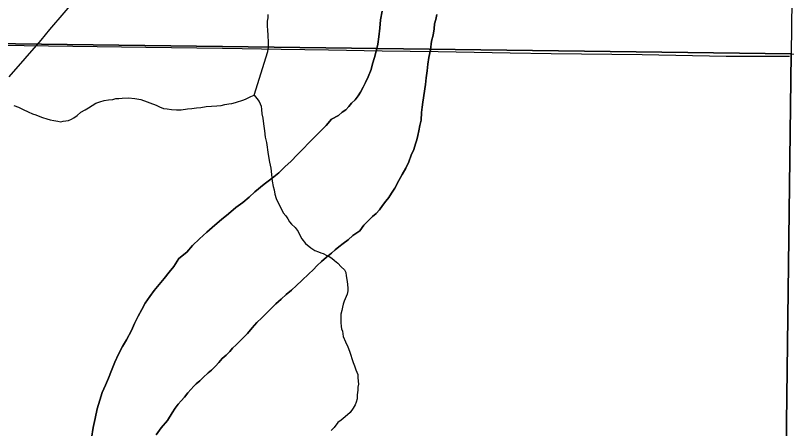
# Model space of a CAD drawing. Extents: x 2.4 to 73.1, y 4.5 to 25.6.
# Drawn here: x 45.2828 to 45.586, y 22.9675 to 23.13 of the extents above; entities that cross this region are included whole.
import ezdxf

# ---------------------------------------------------------------- set-up
doc = ezdxf.new("R2010")
doc.units = 0
for name, color, linetype in [('GM_X_Major_River', 7, 'Continuous'), ('GM_X_Minor_River', 7, 'Continuous'), ('GM_X_Section', 7, 'Continuous'), ('GM_X_State_Route', 7, 'Continuous'), ('GM_X_Township_Road', 7, 'Continuous')]:
    doc.layers.add(name, color=color, linetype=linetype)

msp = doc.modelspace()

# ---------------------------------------------------------------- linework, layer by layer
at = {"layer": 'GM_X_Major_River'}
for points in [[(45.33817, 22.96505), (45.34011, 22.96787), (45.34263, 22.97068), (45.34439, 22.97369), (45.34556, 22.97557), (45.34673, 22.97707), (45.34789, 22.97838), (45.34924, 22.97988), (45.3506, 22.98157), (45.35176, 22.98288), (45.35292, 22.98419), (45.35389, 22.98513), (45.35524, 22.98625), (45.35659, 22.98756), (45.35852, 22.98943), (45.35987, 22.99054), (45.36142, 22.99204), (45.36277, 22.99354), (45.36412, 22.99504), (45.36567, 22.99634), (45.36702, 22.99784), (45.36818, 22.99915), (45.36953, 23.00046), (45.37398, 23.00495), (45.37592, 23.0072), (45.37766, 23.00926), (45.37959, 23.01113), (45.38133, 23.01281), (45.38326, 23.01468), (45.38519, 23.01655), (45.38732, 23.01842), (45.38925, 23.02029), (45.39137, 23.02196), (45.3933, 23.02383), (45.39542, 23.0257), (45.39812, 23.02832), (45.39986, 23.03), (45.40141, 23.03169), (45.40314, 23.03318), (45.40507, 23.03486), (45.407, 23.03654), (45.40854, 23.03784), (45.40989, 23.03896), (45.41162, 23.04026), (45.41355, 23.04175), (45.41548, 23.04343), (45.41817, 23.04529), (45.41973, 23.04754), (45.42108, 23.04885), (45.42224, 23.04997), (45.4232, 23.05091), (45.42455, 23.05203), (45.42591, 23.05353), (45.42707, 23.05522), (45.42843, 23.05691), (45.4296, 23.05841), (45.43057, 23.0601), (45.43193, 23.06198), (45.4335, 23.065), (45.43487, 23.06744), (45.43624, 23.06989), (45.43742, 23.07234), (45.43842, 23.07499), (45.4394, 23.07725), (45.44001, 23.07952), (45.4406, 23.08103), (45.44101, 23.08274), (45.44142, 23.08463), (45.44183, 23.08671), (45.44225, 23.0888), (45.44249, 23.09183), (45.44271, 23.09392), (45.44293, 23.09582), (45.44399, 23.10283), (45.44422, 23.10548), (45.44464, 23.10814), (45.44488, 23.11079), (45.4453, 23.11345), (45.44592, 23.11648), (45.44635, 23.11989), (45.44696, 23.12216), (45.44738, 23.12462), (45.4476, 23.12671), (45.44801, 23.12841), (45.44842, 23.13031)], [(45.44842, 23.13031), (45.44801, 23.12841), (45.4476, 23.12671), (45.44738, 23.12462), (45.44696, 23.12216), (45.44635, 23.11989), (45.44592, 23.11648), (45.4453, 23.11345), (45.44488, 23.11079), (45.44464, 23.10814), (45.44422, 23.10548), (45.44399, 23.10283), (45.44293, 23.09582), (45.44271, 23.09392), (45.44249, 23.09183), (45.44225, 23.0888), (45.44183, 23.08671), (45.44142, 23.08463), (45.44101, 23.08274), (45.4406, 23.08103), (45.44001, 23.07952), (45.4394, 23.07725), (45.43842, 23.07499), (45.43742, 23.07234), (45.43624, 23.06989), (45.43487, 23.06744), (45.4335, 23.065), (45.43193, 23.06198), (45.43057, 23.0601), (45.4296, 23.05841), (45.42843, 23.05691), (45.42707, 23.05522), (45.42591, 23.05353), (45.42455, 23.05203), (45.4232, 23.05091), (45.42224, 23.04997), (45.42108, 23.04885), (45.41973, 23.04754), (45.41817, 23.04529), (45.41548, 23.04343), (45.41355, 23.04175), (45.41162, 23.04026), (45.40989, 23.03896), (45.40854, 23.03784), (45.407, 23.03654), (45.40507, 23.03486), (45.40314, 23.03318), (45.40141, 23.03169), (45.39986, 23.03), (45.39812, 23.02832), (45.39542, 23.0257), (45.3933, 23.02383), (45.39137, 23.02196), (45.38925, 23.02029), (45.38732, 23.01842), (45.38519, 23.01655), (45.38326, 23.01468), (45.38133, 23.01281), (45.37959, 23.01113), (45.37766, 23.00926), (45.37592, 23.0072), (45.37398, 23.00495), (45.36953, 23.00046), (45.36818, 22.99915), (45.36702, 22.99784), (45.36567, 22.99634), (45.36412, 22.99504), (45.36277, 22.99354), (45.36142, 22.99204), (45.35987, 22.99054), (45.35852, 22.98943), (45.35659, 22.98756), (45.35524, 22.98625), (45.35389, 22.98513), (45.35292, 22.98419), (45.35176, 22.98288), (45.3506, 22.98157), (45.34924, 22.97988), (45.34789, 22.97838), (45.34673, 22.97707), (45.34556, 22.97557), (45.34439, 22.97369), (45.34263, 22.97068), (45.34011, 22.96787), (45.33817, 22.96505)], [(45.42695, 23.1316), (45.42632, 23.12819), (45.42608, 23.12496), (45.42565, 23.12155), (45.42522, 23.11871), (45.42461, 23.11587), (45.424, 23.11341), (45.4232, 23.11095), (45.42259, 23.10868), (45.42141, 23.10585), (45.42042, 23.10358), (45.41944, 23.1017), (45.41846, 23.09981), (45.41748, 23.09831), (45.41632, 23.09681), (45.41497, 23.0955), (45.4138, 23.09419), (45.41264, 23.09288)], [(45.41264, 23.09288), (45.4138, 23.09419), (45.41497, 23.0955), (45.41632, 23.09681), (45.41748, 23.09831), (45.41846, 23.09981), (45.41944, 23.1017), (45.42042, 23.10358), (45.42141, 23.10585), (45.42259, 23.10868), (45.4232, 23.11095), (45.424, 23.11341), (45.42461, 23.11587), (45.42522, 23.11871), (45.42565, 23.12155), (45.42608, 23.12496), (45.42632, 23.12819), (45.42695, 23.1316)], [(45.41264, 23.09288), (45.4113, 23.09195), (45.40975, 23.09064), (45.40707, 23.08916), (45.40494, 23.08673), (45.39817, 23.07981), (45.39585, 23.07756), (45.39353, 23.07513), (45.39121, 23.0727), (45.38871, 23.07046), (45.38639, 23.06802), (45.38369, 23.06598), (45.38061, 23.06356), (45.37695, 23.06057), (45.37463, 23.05852), (45.37213, 23.05647), (45.36943, 23.05442), (45.36654, 23.052), (45.36385, 23.04976), (45.36115, 23.04752), (45.35806, 23.04472), (45.35517, 23.04211), (45.35246, 23.03949), (45.35014, 23.03687), (45.34706, 23.03445), (45.34511, 23.03125), (45.34317, 23.029), (45.34123, 23.02656), (45.33929, 23.02412), (45.33735, 23.02187), (45.3356, 23.01943), (45.33385, 23.0168), (45.33248, 23.01435), (45.3311, 23.01171), (45.32954, 23.00889), (45.32835, 23.00605), (45.32639, 23.00248), (45.32483, 22.99984), (45.32326, 22.99683), (45.32188, 22.99362), (45.3205, 22.99041), (45.31931, 22.98739), (45.31813, 22.98456), (45.31694, 22.98173), (45.31594, 22.9787), (45.31494, 22.9753), (45.31412, 22.97151), (45.3133, 22.96791), (45.31266, 22.96374)], [(45.31266, 22.96374), (45.3133, 22.96791), (45.31412, 22.97151), (45.31494, 22.9753), (45.31594, 22.9787), (45.31694, 22.98173), (45.31813, 22.98456), (45.31931, 22.98739), (45.3205, 22.99041), (45.32188, 22.99362), (45.32326, 22.99683), (45.32483, 22.99984), (45.32639, 23.00248), (45.32835, 23.00605), (45.32954, 23.00889), (45.3311, 23.01171), (45.33248, 23.01435), (45.33385, 23.0168), (45.3356, 23.01943), (45.33735, 23.02187), (45.33929, 23.02412), (45.34123, 23.02656), (45.34317, 23.029), (45.34511, 23.03125), (45.34706, 23.03445), (45.35014, 23.03687), (45.35246, 23.03949), (45.35517, 23.04211), (45.35806, 23.04472), (45.36115, 23.04752), (45.36385, 23.04976), (45.36654, 23.052), (45.36943, 23.05442), (45.37213, 23.05647), (45.37463, 23.05852), (45.37695, 23.06057), (45.38061, 23.06356), (45.38369, 23.06598), (45.38639, 23.06802), (45.38871, 23.07046), (45.39121, 23.0727), (45.39353, 23.07513), (45.39585, 23.07756), (45.39817, 23.07981), (45.40494, 23.08673), (45.40707, 23.08916), (45.40975, 23.09064), (45.4113, 23.09195), (45.41264, 23.09288)]]:
    msp.add_lwpolyline(points, dxfattribs=at)
at = {"layer": 'GM_X_Minor_River'}
for points in [[(45.37663, 23.09859), (45.382, 23.11573), (45.38223, 23.11743), (45.38229, 23.11952), (45.38216, 23.12199), (45.38203, 23.12446), (45.38186, 23.12542), (45.38189, 23.12637), (45.38192, 23.12769), (45.38214, 23.12902), (45.38218, 23.13035)], [(45.28213, 23.09453), (45.28402, 23.09391), (45.28589, 23.09291), (45.28777, 23.0921), (45.28946, 23.0913), (45.29078, 23.09089), (45.29172, 23.09049), (45.29341, 23.08987), (45.29511, 23.08926), (45.29642, 23.08885), (45.29794, 23.08862), (45.29945, 23.08839), (45.30059, 23.08817), (45.30154, 23.08834), (45.30364, 23.08866), (45.30479, 23.0892), (45.30575, 23.08975), (45.30711, 23.09066), (45.30847, 23.09196), (45.3102, 23.09287), (45.31155, 23.09359), (45.3129, 23.09451), (45.31444, 23.09542), (45.31598, 23.09595), (45.3177, 23.09647), (45.31942, 23.09681), (45.32113, 23.09696), (45.32228, 23.09731), (45.32342, 23.09728), (45.32475, 23.09743), (45.32722, 23.09756), (45.32969, 23.09731), (45.33214, 23.09687), (45.33817, 23.09462), (45.33948, 23.09402), (45.34098, 23.09341), (45.3425, 23.09319), (45.3442, 23.09295), (45.3461, 23.0929), (45.348, 23.09286), (45.35048, 23.09317), (45.35219, 23.09332), (45.35391, 23.09366), (45.35562, 23.0938), (45.35772, 23.09413), (45.35981, 23.09427), (45.3619, 23.0944), (45.36362, 23.09455), (45.36514, 23.09489), (45.36667, 23.09523), (45.36782, 23.09539), (45.36934, 23.09573), (45.37049, 23.09608), (45.37145, 23.09644), (45.3726, 23.09679), (45.37356, 23.09715), (45.37529, 23.09805), (45.37663, 23.09859), (45.37774, 23.09723), (45.37866, 23.09607), (45.37937, 23.09434), (45.37953, 23.09301), (45.37968, 23.0913), (45.38001, 23.08958), (45.38034, 23.08729), (45.38065, 23.08462), (45.38097, 23.08215), (45.38148, 23.08005), (45.38212, 23.07528), (45.38262, 23.07223), (45.38313, 23.06994), (45.38345, 23.06746), (45.38376, 23.0648), (45.38409, 23.0627), (45.38444, 23.06136), (45.38477, 23.05965), (45.3853, 23.05792), (45.38801, 23.05235), (45.38912, 23.05118), (45.38985, 23.05002), (45.39058, 23.04887), (45.39131, 23.0479), (45.3928, 23.04653)], [(45.3928, 23.04653), (45.3939, 23.04498), (45.39444, 23.04383), (45.39535, 23.0421), (45.39682, 23.04035), (45.39887, 23.03859), (45.40055, 23.0376), (45.40187, 23.037), (45.40281, 23.03659), (45.40375, 23.03638), (45.40525, 23.03558), (45.40619, 23.03518), (45.40713, 23.03458), (45.40824, 23.03361), (45.40955, 23.03262), (45.41084, 23.03107), (45.41214, 23.0299), (45.41268, 23.02894), (45.41284, 23.0276), (45.41316, 23.02532), (45.41348, 23.02284), (45.41345, 23.0217), (45.41323, 23.02038), (45.41242, 23.0185), (45.41202, 23.01756), (45.41161, 23.01643), (45.41139, 23.0153), (45.41117, 23.01397), (45.41075, 23.01247), (45.41071, 23.01095), (45.41067, 23.00924), (45.41082, 23.00772), (45.41099, 23.00676), (45.41134, 23.00581), (45.41167, 23.00371), (45.41257, 23.0016), (45.41347, 22.99968), (45.41418, 22.99795), (45.41559, 22.99355), (45.41613, 22.9922), (45.41666, 22.99067), (45.41702, 22.98971), (45.41737, 22.98875), (45.41734, 22.98742), (45.41766, 22.98495), (45.41744, 22.98381), (45.41741, 22.98268), (45.41717, 22.98078), (45.41713, 22.97926), (45.41672, 22.97795), (45.41631, 22.97682), (45.41552, 22.97551), (45.41434, 22.97383), (45.4124, 22.97217), (45.41085, 22.97088), (45.40949, 22.96996), (45.40811, 22.96791), (45.40695, 22.9668)]]:
    msp.add_lwpolyline(points, dxfattribs=at)
at = {"layer": 'GM_X_Section'}
for points in [[(45.59404, 23.61882), (45.58777, 23.11486), (45.07948, 23.12142), (45.09066, 23.62471)], [(45.58777, 23.11486), (45.58146, 22.61754), (45.07479, 22.6197), (45.07948, 23.12142)], [(46.09804, 23.11224), (46.09131, 22.6138), (45.58146, 22.61754), (45.58777, 23.11486)]]:
    msp.add_lwpolyline(points, close=True, dxfattribs=at)
at = {"layer": 'GM_X_State_Route'}
msp.add_lwpolyline([(45.2787, 23.1182), (45.28616, 23.1181), (45.33403, 23.11742), (45.36422, 23.11702), (45.3873, 23.11667), (45.40581, 23.11636), (45.42702, 23.11602), (45.44898, 23.11579), (45.4773, 23.11523), (45.49339, 23.11503), (45.5292, 23.11464), (45.56215, 23.11398), (45.5871, 23.11394)], dxfattribs=at)
at = {"layer": 'GM_X_Township_Road'}
msp.add_lwpolyline([(45.28026, 23.10579), (45.29295, 23.12026), (45.29627, 23.12436), (45.3076, 23.13759)], dxfattribs=at)

doc.saveas('drawing.dxf')
